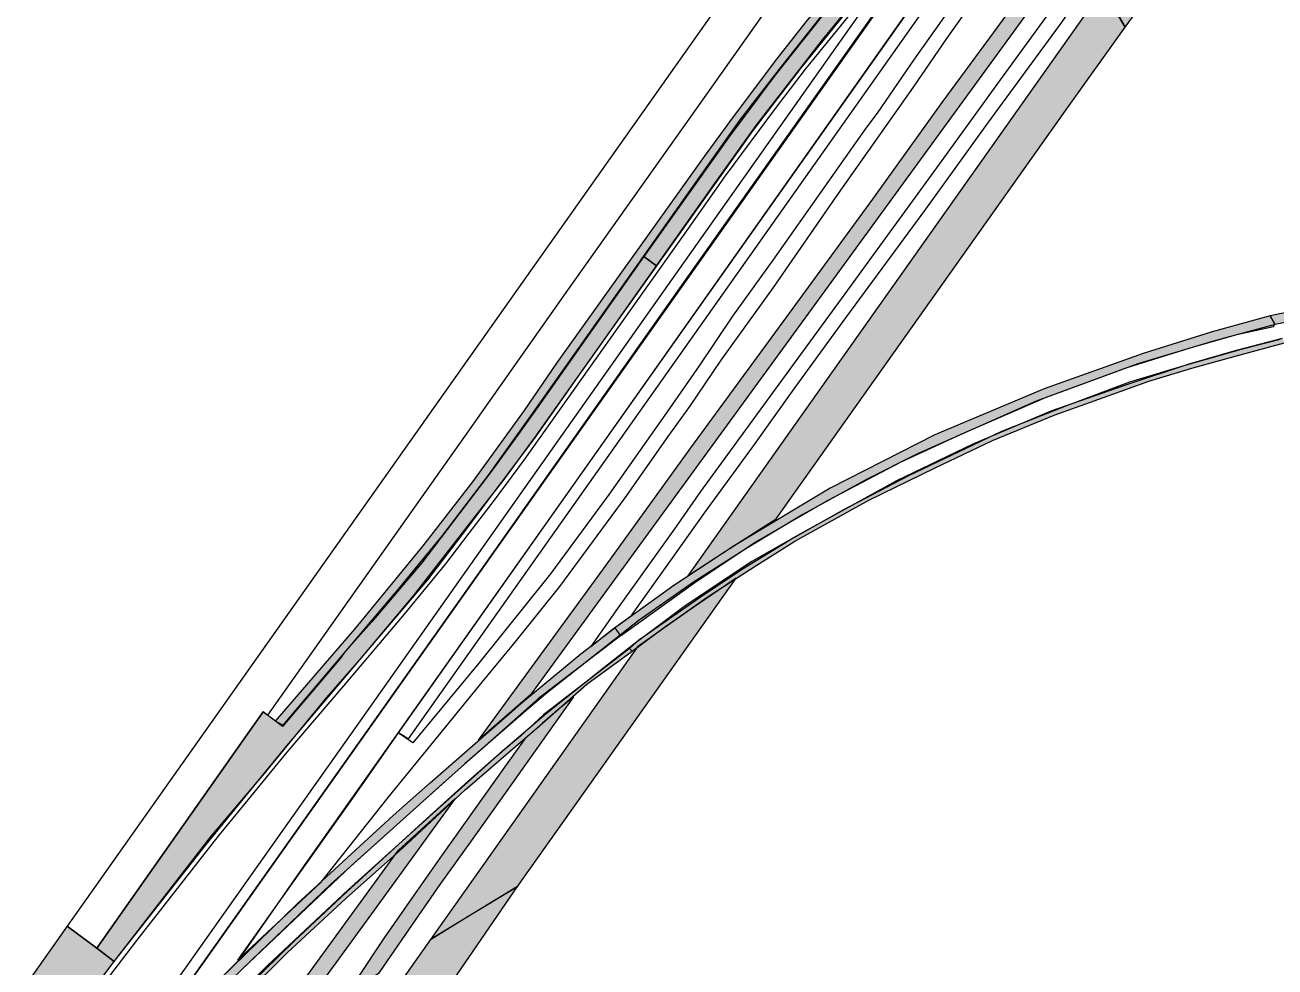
# Model space of a CAD drawing. Extents: x 2356431 to 2371438, y 6972864 to 6982525.
# Drawn here: x 2356583.2 to 2356634, y 6974616.9 to 6974655.2 of the extents above; entities that cross this region are included whole.
import ezdxf

# ---------------------------------------------------------------- set-up
doc = ezdxf.new("R2010")
doc.units = 0
doc.header["$LTSCALE"] = 5.6
for name, color, linetype, lineweight in [('10', 7, 'Continuous', 13), ('12', 7, 'Continuous', 13), ('13', 7, 'Continuous', 13), ('14', 7, 'Continuous', 13), ('9', 7, 'Continuous', 13)]:
    doc.layers.add(name, color=color, linetype=linetype, lineweight=lineweight)

msp = doc.modelspace()

# ---------------------------------------------------------------- hatches: boundary and pattern name
at = {"layer": '10'}
msp.add_hatch(color=256, dxfattribs=at).paths.add_polyline_path([(2356593.371, 6974626.915), (2356596.584, 6974630.644), (2356599.362, 6974634.037), (2356601.383, 6974636.626), (2356603.476, 6974639.53), (2356604.8, 6974641.445), (2356610.802, 6974649.837), (2356611.976, 6974651.452), (2356613.775, 6974653.847), (2356614.981, 6974655.382), (2356616.372, 6974657.019), (2356617.194, 6974658.04), (2356617.421, 6974657.825), (2356615.726, 6974655.791), (2356613.921, 6974653.515), (2356612.237, 6974651.329), (2356610.456, 6974648.834), (2356603.896, 6974639.551), (2356602.01, 6974636.906), (2356600.15, 6974634.466), (2356598.334, 6974632.256), (2356593.66, 6974626.746)])
at = {"layer": '12'}
for points in [[(2356656.27, 6974645.368), (2356651.184, 6974645.505), (2356649.557, 6974645.487), (2356647.004, 6974645.374), (2356644.227, 6974645.149), (2356642.31, 6974644.933), (2356639.78, 6974644.564), (2356636.88, 6974644.041), (2356635.499, 6974643.728), (2356633.777, 6974643.368), (2356633.962, 6974643.03), (2356634.743, 6974643.188), (2356636.572, 6974643.603), (2356637.991, 6974643.865), (2356639.594, 6974644.13), (2356641.4, 6974644.424), (2356642.685, 6974644.583), (2356644.377, 6974644.767), (2356647.145, 6974645.024), (2356648.644, 6974645.093), (2356650.212, 6974645.125), (2356655.658, 6974645.05)], [(2356633.777, 6974643.368), (2356631.419, 6974642.719), (2356628.617, 6974641.847), (2356624.591, 6974640.411), (2356620.158, 6974638.54), (2356615.902, 6974636.375), (2356612.005, 6974634.035), (2356609.544, 6974632.418), (2356607.364, 6974630.844), (2356607.151, 6974630.697), (2356607.389, 6974630.379), (2356610.499, 6974632.609), (2356612.887, 6974634.19), (2356615.819, 6974635.884), (2356618.79, 6974637.438), (2356621.227, 6974638.565), (2356624.649, 6974640.056), (2356627.97, 6974641.274), (2356630.487, 6974642.056), (2356632.428, 6974642.614), (2356633.915, 6974642.942), (2356633.962, 6974643.03)], [(2356634.271, 6974642.448), (2356632.397, 6974641.958), (2356630.481, 6974641.413), (2356627.855, 6974640.544), (2356624.871, 6974639.496), (2356621.698, 6974638.161), (2356618.603, 6974636.674), (2356614.701, 6974634.524), (2356612.714, 6974633.4), (2356610.016, 6974631.599), (2356608.819, 6974630.702), (2356608.019, 6974630.106), (2356607.747, 6974629.867), (2356607.851, 6974629.759), (2356609.164, 6974630.724), (2356610.941, 6974631.967), (2356612.662, 6974633.084), (2356614.466, 6974634.214), (2356617.471, 6974635.881), (2356620.17, 6974637.202), (2356622.496, 6974638.306), (2356625.008, 6974639.34), (2356627.198, 6974640.118), (2356628.846, 6974640.721), (2356630.594, 6974641.245), (2356632.415, 6974641.743), (2356634.357, 6974642.276)], [(2356571.424, 6974594.933), (2356572.916, 6974596.781), (2356575.653, 6974599.973), (2356577.959, 6974602.66), (2356578.964, 6974603.756), (2356580.444, 6974605.397), (2356583.36, 6974608.572), (2356585.836, 6974611.124), (2356588.056, 6974613.439), (2356590.548, 6974615.89), (2356594.24, 6974619.489), (2356598.141, 6974623.083), (2356599.652, 6974624.409), (2356603.414, 6974627.697), (2356605.777, 6974629.644), (2356607.151, 6974630.697), (2356607.389, 6974630.379), (2356604.056, 6974627.834), (2356600.3, 6974624.495), (2356595.616, 6974620.289), (2356592.407, 6974617.223), (2356587.892, 6974612.811), (2356583.251, 6974607.971), (2356579.784, 6974604.194), (2356573.079, 6974596.389), (2356571.7, 6974594.715)], [(2356579.78, 6974602.913), (2356581.711, 6974605.051), (2356583.553, 6974607.04), (2356583.782, 6974607.291), (2356585.403, 6974609.007), (2356585.601, 6974609.214), (2356586.457, 6974610.109), (2356587.16, 6974610.824), (2356589.706, 6974613.422), (2356590.043, 6974613.758), (2356592.059, 6974615.737), (2356593.836, 6974617.503), (2356596.238, 6974619.727), (2356598.508, 6974621.739), (2356601.071, 6974624.117), (2356604.098, 6974626.726), (2356606.016, 6974628.417), (2356607.851, 6974629.759), (2356607.747, 6974629.867), (2356604.253, 6974627.168), (2356603.322, 6974626.304), (2356602.496, 6974625.605), (2356600.026, 6974623.41), (2356596.312, 6974620.055), (2356593.035, 6974616.991), (2356589.555, 6974613.518), (2356589.399, 6974613.348), (2356588.559, 6974612.516), (2356587.279, 6974611.206), (2356586.246, 6974610.144), (2356585.96, 6974609.841), (2356584.771, 6974608.599), (2356583.895, 6974607.675), (2356583.095, 6974606.812), (2356582.293, 6974605.951), (2356581.05, 6974604.58), (2356579.641, 6974603.031)]]:
    msp.add_hatch(color=256, dxfattribs=at).paths.add_polyline_path(points)
at = {"layer": '14'}
for points in [[(2356618.15, 6974658.624), (2356615.594, 6974655.575), (2356613.659, 6974653.136), (2356611.789, 6974650.627), (2356608.328, 6974645.779), (2356608.845, 6974645.403), (2356611.106, 6974648.6), (2356612.89, 6974651.107), (2356614.669, 6974653.385), (2356615.589, 6974654.579), (2356617.4, 6974656.797), (2356618.445, 6974658.039), (2356619.516, 6974659.264), (2356620.418, 6974660.296), (2356621.678, 6974661.708), (2356622.554, 6974662.727), (2356624.714, 6974665.141), (2356625.923, 6974666.505), (2356627.001, 6974667.698), (2356628.255, 6974669.124), (2356629.507, 6974670.561), (2356630.859, 6974672.063), (2356631.325, 6974672.597), (2356632.311, 6974674.631), (2356631.334, 6974673.567), (2356630.165, 6974672.204), (2356628.673, 6974670.493), (2356627.581, 6974669.315), (2356626.474, 6974668.057), (2356624.651, 6974665.977), (2356622.291, 6974663.305)], [(2356625.837, 6974659.411), (2356626.337, 6974659.011), (2356626.057, 6974658.643), (2356603.72, 6974627.986), (2356601.614, 6974626.14), (2356606.795, 6974633.245), (2356610.242, 6974638.009), (2356613.991, 6974643.122), (2356617.632, 6974648.114), (2356620.451, 6974652.035), (2356622.539, 6974654.864), (2356624.27, 6974657.249)], [(2356586.102, 6974617.687), (2356586.817, 6974617.15), (2356590.763, 6974622.252), (2356592.912, 6974624.788), (2356595.442, 6974627.864), (2356596.492, 6974629.057), (2356596.791, 6974629.403), (2356598.973, 6974631.996), (2356601.728, 6974635.532), (2356602.659, 6974636.728), (2356603.979, 6974638.539), (2356605.161, 6974640.204), (2356606.229, 6974641.7), (2356608.845, 6974645.403), (2356608.328, 6974645.779), (2356603.969, 6974639.6), (2356603.221, 6974638.551), (2356602.136, 6974637.057), (2356599.306, 6974633.345), (2356597.261, 6974630.929), (2356596.159, 6974629.682), (2356596.01, 6974629.462), (2356593.65, 6974626.687), (2356592.87, 6974627.288), (2356592.314, 6974626.5)], [(2356597.597, 6974616.703), (2356598.657, 6974618.255), (2356600.059, 6974620.281), (2356601.364, 6974622.101), (2356602.706, 6974623.992), (2356604.463, 6974626.444), (2356605.485, 6974627.905), (2356604.828, 6974627.356), (2356604.206, 6974626.813), (2356603.492, 6974626.198), (2356602.744, 6974625.136), (2356600.139, 6974621.479), (2356598.996, 6974619.862), (2356597.783, 6974618.105), (2356596.656, 6974616.419), (2356596.262, 6974615.805)], [(2356591.781, 6974612.633), (2356598.36, 6974621.671), (2356600.666, 6974623.773), (2356597.369, 6974619.234), (2356594.108, 6974614.76), (2356593.365, 6974613.795)]]:
    msp.add_hatch(color=256, dxfattribs=at).paths.add_polyline_path(points)
at = {"layer": '9'}
for points in [[(2356645.347, 6974681.123), (2356641.156, 6974675.862), (2356626.97, 6974656.676), (2356627.888, 6974655.1), (2356645.961, 6974679.676)], [(2356626.97, 6974656.676), (2356626.839, 6974656.447), (2356610.114, 6974632.808), (2356611.646, 6974633.809), (2356613.159, 6974634.772), (2356613.709, 6974635.13), (2356625.551, 6974651.821), (2356627.888, 6974655.1)], [(2356608.075, 6974629.926), (2356599.664, 6974618.039), (2356601.19, 6974618.987), (2356603.194, 6974620.196), (2356612.078, 6974632.715), (2356610.11, 6974631.36)], [(2356599.664, 6974618.039), (2356585.667, 6974598.229), (2356587.212, 6974599.591), (2356588.557, 6974600.76), (2356589.801, 6974601.831), (2356590.804, 6974602.675), (2356600.426, 6974616.147), (2356603.194, 6974620.196)], [(2356584.899, 6974618.59), (2356575.592, 6974605.413), (2356571.254, 6974600.214), (2356567.78, 6974595.301), (2356569.849, 6974593.766), (2356579.829, 6974607.912), (2356586.817, 6974617.15), (2356586.102, 6974617.687)]]:
    msp.add_hatch(color=256, dxfattribs=at).paths.add_polyline_path(points)

# ---------------------------------------------------------------- linework, layer by layer
at = {"layer": '10'}
for points in [[(2356598.367, 6974626.443), (2356625.385, 6974664.697), (2356628.041, 6974668.6), (2356629.62, 6974670.374), (2356627.803, 6974667.415), (2356625.579, 6974664.136), (2356598.759, 6974626.197)], [(2356622.376, 6974662.233), (2356587.213, 6974612.559), (2356591.843, 6974617.18), (2356594.472, 6974620.951), (2356625.302, 6974664.541), (2356627.871, 6974668.379)], [(2356585.26, 6974610.553), (2356588.695, 6974615.44), (2356593.861, 6974622.749), (2356596.818, 6974626.921), (2356603.351, 6974636.165), (2356610.68, 6974646.54), (2356617.467, 6974656.151), (2356619.36, 6974658.786), (2356622.015, 6974661.816), (2356618.24, 6974656.458), (2356609.949, 6974644.732), (2356601.715, 6974633.068), (2356587.186, 6974612.546)], [(2356593.371, 6974626.915), (2356596.584, 6974630.644), (2356599.362, 6974634.037), (2356601.383, 6974636.626), (2356603.476, 6974639.53), (2356604.8, 6974641.445), (2356610.802, 6974649.837), (2356611.976, 6974651.452), (2356613.775, 6974653.847), (2356614.981, 6974655.382), (2356616.372, 6974657.019), (2356617.194, 6974658.04), (2356617.421, 6974657.825), (2356615.726, 6974655.791), (2356613.921, 6974653.515), (2356612.237, 6974651.329), (2356610.456, 6974648.834), (2356603.896, 6974639.551), (2356602.01, 6974636.906), (2356600.15, 6974634.466), (2356598.334, 6974632.256), (2356593.66, 6974626.746)]]:
    msp.add_lwpolyline(points, close=True, dxfattribs=at)
for points in [[(2356618.06, 6974657.295), (2356614.88, 6974653.387), (2356613.673, 6974651.796), (2356611.635, 6974649.051), (2356610.13, 6974646.925), (2356603.486, 6974637.544), (2356602.256, 6974635.892), (2356601.222, 6974634.551), (2356600.268, 6974633.298), (2356598.593, 6974631.26), (2356596.216, 6974628.437), (2356593.83, 6974625.652), (2356591.017, 6974622.224), (2356587.722, 6974617.996), (2356581.543, 6974609.928)], [(2356582.645, 6974611.622), (2356586.856, 6974617.202), (2356590.545, 6974621.898), (2356593.753, 6974625.821), (2356597.687, 6974630.46), (2356599.552, 6974632.644), (2356600.948, 6974634.484), (2356603.907, 6974638.407), (2356605.99, 6974641.369), (2356612.767, 6974650.895), (2356614.692, 6974653.398), (2356617.916, 6974657.395)]]:
    msp.add_lwpolyline(points, dxfattribs=at)
at = {"layer": '12'}
for points in [[(2356656.27, 6974645.368), (2356651.184, 6974645.505), (2356649.557, 6974645.487), (2356647.004, 6974645.374), (2356644.227, 6974645.149), (2356642.31, 6974644.933), (2356639.78, 6974644.564), (2356636.88, 6974644.041), (2356635.499, 6974643.728), (2356633.777, 6974643.368), (2356633.962, 6974643.03), (2356634.743, 6974643.188), (2356636.572, 6974643.603), (2356637.991, 6974643.865), (2356639.594, 6974644.13), (2356641.4, 6974644.424), (2356642.685, 6974644.583), (2356644.377, 6974644.767), (2356647.145, 6974645.024), (2356648.644, 6974645.093), (2356650.212, 6974645.125), (2356655.658, 6974645.05)], [(2356633.777, 6974643.368), (2356631.419, 6974642.719), (2356628.617, 6974641.847), (2356624.591, 6974640.411), (2356620.158, 6974638.54), (2356615.902, 6974636.375), (2356612.005, 6974634.035), (2356609.544, 6974632.418), (2356607.364, 6974630.844), (2356607.151, 6974630.697), (2356607.389, 6974630.379), (2356610.499, 6974632.609), (2356612.887, 6974634.19), (2356615.819, 6974635.884), (2356618.79, 6974637.438), (2356621.227, 6974638.565), (2356624.649, 6974640.056), (2356627.97, 6974641.274), (2356630.487, 6974642.056), (2356632.428, 6974642.614), (2356633.915, 6974642.942), (2356633.962, 6974643.03)]]:
    msp.add_lwpolyline(points, close=True, dxfattribs=at)
for points in [[(2356634.271, 6974642.448), (2356632.397, 6974641.958), (2356630.481, 6974641.413), (2356627.855, 6974640.544), (2356624.871, 6974639.496), (2356621.698, 6974638.161), (2356618.603, 6974636.674), (2356614.701, 6974634.524), (2356612.714, 6974633.4), (2356610.016, 6974631.599), (2356608.819, 6974630.702), (2356608.019, 6974630.106), (2356607.747, 6974629.867), (2356607.851, 6974629.759), (2356609.164, 6974630.724), (2356610.941, 6974631.967), (2356612.662, 6974633.084), (2356614.466, 6974634.214), (2356617.471, 6974635.881), (2356620.17, 6974637.202), (2356622.496, 6974638.306), (2356625.008, 6974639.34), (2356627.198, 6974640.118), (2356628.846, 6974640.721), (2356630.594, 6974641.245), (2356632.415, 6974641.743), (2356634.357, 6974642.276)], [(2356580.444, 6974605.397), (2356583.36, 6974608.572), (2356585.836, 6974611.124), (2356588.056, 6974613.439), (2356590.548, 6974615.89), (2356594.24, 6974619.489), (2356598.141, 6974623.083), (2356599.652, 6974624.409), (2356603.414, 6974627.697), (2356605.777, 6974629.644), (2356607.151, 6974630.697), (2356607.389, 6974630.379), (2356604.056, 6974627.834), (2356600.3, 6974624.495), (2356595.616, 6974620.289), (2356592.407, 6974617.223), (2356587.892, 6974612.811), (2356583.251, 6974607.971), (2356579.784, 6974604.194)], [(2356592.059, 6974615.737), (2356593.836, 6974617.503), (2356596.238, 6974619.727), (2356598.508, 6974621.739), (2356601.071, 6974624.117), (2356604.098, 6974626.726), (2356606.016, 6974628.417), (2356607.851, 6974629.759), (2356607.747, 6974629.867), (2356604.253, 6974627.168), (2356603.322, 6974626.304), (2356602.496, 6974625.605), (2356600.026, 6974623.41), (2356596.312, 6974620.055), (2356593.035, 6974616.991), (2356589.555, 6974613.518)]]:
    msp.add_lwpolyline(points, dxfattribs=at)
at = {"layer": '13'}
for points in [[(2356633.989, 6974643.025), (2356632.015, 6974642.493), (2356631.38, 6974642.315), (2356628.403, 6974641.417), (2356624.276, 6974639.902), (2356619.448, 6974637.772), (2356617.381, 6974636.722), (2356614.787, 6974635.298), (2356612.539, 6974633.955), (2356610.352, 6974632.55), (2356608.145, 6974631.012), (2356605.76, 6974629.137), (2356604.412, 6974628.08), (2356603.648, 6974627.424), (2356601.064, 6974625.18), (2356596.456, 6974621.05), (2356592.024, 6974616.854), (2356589.092, 6974613.996), (2356587.795, 6974612.728), (2356584.535, 6974609.244), (2356580.789, 6974605.237)], [(2356591.025, 6974614.942), (2356594.106, 6974617.966), (2356596.265, 6974619.974), (2356599.505, 6974622.94), (2356601.203, 6974624.485), (2356602.679, 6974625.78), (2356604.379, 6974627.235), (2356606.7, 6974629.093), (2356608.162, 6974630.242), (2356610.577, 6974631.915), (2356612.295, 6974633.064), (2356614.219, 6974634.251), (2356616.452, 6974635.509), (2356619.103, 6974636.884), (2356622.883, 6974638.687), (2356625.524, 6974639.734), (2356628.08, 6974640.692), (2356630.414, 6974641.4), (2356631.763, 6974641.781), (2356632.61, 6974642.017), (2356633.438, 6974642.228), (2356634.18, 6974642.424)]]:
    msp.add_lwpolyline(points, dxfattribs=at)
at = {"layer": '14'}
for points in [[(2356625.837, 6974659.411), (2356626.337, 6974659.011), (2356626.057, 6974658.643), (2356603.72, 6974627.986), (2356601.614, 6974626.14), (2356606.795, 6974633.245), (2356610.242, 6974638.009), (2356613.991, 6974643.122), (2356617.632, 6974648.114), (2356620.451, 6974652.035), (2356622.539, 6974654.864), (2356624.27, 6974657.249)], [(2356586.102, 6974617.687), (2356586.817, 6974617.15), (2356590.763, 6974622.252), (2356592.912, 6974624.788), (2356595.442, 6974627.864), (2356596.492, 6974629.057), (2356596.791, 6974629.403), (2356598.973, 6974631.996), (2356601.728, 6974635.532), (2356602.659, 6974636.728), (2356603.979, 6974638.539), (2356605.161, 6974640.204), (2356606.229, 6974641.7), (2356608.845, 6974645.403), (2356608.328, 6974645.779), (2356603.969, 6974639.6), (2356603.221, 6974638.551), (2356602.136, 6974637.057), (2356599.306, 6974633.345), (2356597.261, 6974630.929), (2356596.159, 6974629.682), (2356596.01, 6974629.462), (2356593.65, 6974626.687), (2356592.87, 6974627.288), (2356592.314, 6974626.5)], [(2356597.597, 6974616.703), (2356598.657, 6974618.255), (2356600.059, 6974620.281), (2356601.364, 6974622.101), (2356602.706, 6974623.992), (2356604.463, 6974626.444), (2356605.485, 6974627.905), (2356604.828, 6974627.356), (2356604.206, 6974626.813), (2356603.492, 6974626.198), (2356602.744, 6974625.136), (2356600.139, 6974621.479), (2356598.996, 6974619.862), (2356597.783, 6974618.105), (2356596.656, 6974616.419), (2356596.262, 6974615.805)], [(2356591.781, 6974612.633), (2356598.36, 6974621.671), (2356600.666, 6974623.773), (2356597.369, 6974619.234), (2356594.108, 6974614.76), (2356593.365, 6974613.795)]]:
    msp.add_lwpolyline(points, close=True, dxfattribs=at)
for points in [[(2356626.256, 6974657.71), (2356622.921, 6974653.106), (2356620.333, 6974649.538), (2356616.612, 6974644.416), (2356613.195, 6974639.737), (2356610.638, 6974636.233), (2356609.638, 6974634.814), (2356607.265, 6974631.488), (2356606.18, 6974629.943), (2356607.046, 6974630.629), (2356607.832, 6974631.2), (2356609.417, 6974633.418), (2356610.813, 6974635.388), (2356612.755, 6974638.058), (2356614.443, 6974640.412), (2356616.39, 6974643.085), (2356619.785, 6974647.708), (2356622.306, 6974651.203), (2356625.219, 6974655.167), (2356627.835, 6974658.845)], [(2356621.1, 6974656.331), (2356619.319, 6974653.79), (2356617.805, 6974651.609), (2356617.346, 6974650.998), (2356613.578, 6974645.635), (2356611.934, 6974643.352), (2356610.579, 6974641.344), (2356609.274, 6974639.479), (2356606.929, 6974636.13), (2356604.545, 6974632.897), (2356601.625, 6974629.267), (2356598.942, 6974626.024), (2356598.355, 6974626.44), (2356596.565, 6974623.871), (2356591.823, 6974617.205), (2356595.212, 6974620.359), (2356597.937, 6974623.808), (2356599.679, 6974625.932), (2356601.766, 6974628.494), (2356603.104, 6974630.116), (2356604.92, 6974632.382), (2356607.578, 6974635.98), (2356609.319, 6974638.466), (2356610.195, 6974639.695), (2356611.478, 6974641.567), (2356613.594, 6974644.528), (2356616.24, 6974648.34), (2356619.29, 6974652.663), (2356620.646, 6974654.634), (2356622.667, 6974657.501)], [(2356615.594, 6974655.575), (2356613.659, 6974653.136), (2356611.789, 6974650.627), (2356608.328, 6974645.779), (2356608.845, 6974645.403), (2356611.106, 6974648.6), (2356612.89, 6974651.107), (2356614.669, 6974653.385), (2356615.589, 6974654.579), (2356617.4, 6974656.797)]]:
    msp.add_lwpolyline(points, dxfattribs=at)
at = {"layer": '9'}
for points in [[(2356645.347, 6974681.123), (2356641.156, 6974675.862), (2356626.97, 6974656.676), (2356627.888, 6974655.1), (2356645.961, 6974679.676)], [(2356626.97, 6974656.676), (2356626.839, 6974656.447), (2356610.114, 6974632.808), (2356611.646, 6974633.809), (2356613.159, 6974634.772), (2356613.709, 6974635.13), (2356625.551, 6974651.821), (2356627.888, 6974655.1)], [(2356608.075, 6974629.926), (2356599.664, 6974618.039), (2356601.19, 6974618.987), (2356603.194, 6974620.196), (2356612.078, 6974632.715), (2356610.11, 6974631.36)], [(2356599.664, 6974618.039), (2356585.667, 6974598.229), (2356587.212, 6974599.591), (2356588.557, 6974600.76), (2356589.801, 6974601.831), (2356590.804, 6974602.675), (2356600.426, 6974616.147), (2356603.194, 6974620.196)], [(2356584.899, 6974618.59), (2356575.592, 6974605.413), (2356571.254, 6974600.214), (2356567.78, 6974595.301), (2356569.849, 6974593.766), (2356579.829, 6974607.912), (2356586.817, 6974617.15), (2356586.102, 6974617.687)]]:
    msp.add_lwpolyline(points, close=True, dxfattribs=at)
msp.add_lwpolyline([(2356616.609, 6974663.416), (2356584.899, 6974618.59), (2356586.102, 6974617.687), (2356592.314, 6974626.5), (2356592.87, 6974627.288), (2356593.05, 6974627.149), (2356596.176, 6974631.579), (2356601.053, 6974638.467), (2356605.241, 6974644.411), (2356610.244, 6974651.458), (2356617.124, 6974661.194)], dxfattribs=at)

doc.saveas('drawing.dxf')
